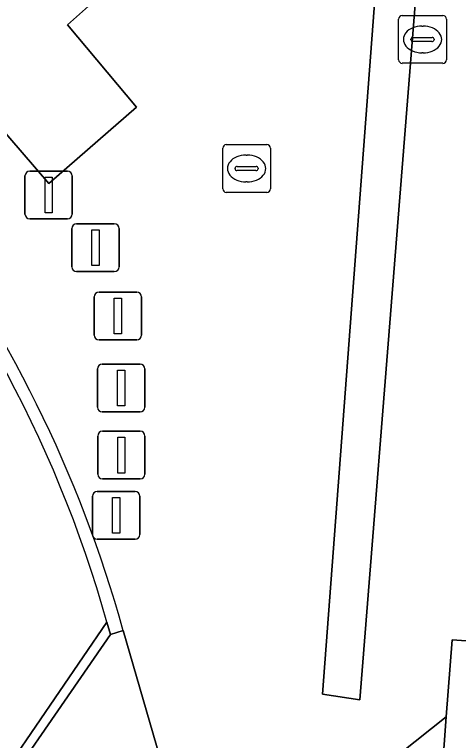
# Model space of a CAD drawing. Extents: x 159960 to 160866, y 382700 to 383354.
# Drawn here: x 160590.97 to 160600.27, y 383107.75 to 383122.96 of the extents above; entities that cross this region are included whole.
import ezdxf

# ---------------------------------------------------------------- set-up
doc = ezdxf.new("R2010")
doc.units = 0
for name, color, linetype in [('IMGEO_Afsluitpaal', 7, 'Continuous'), ('IMGEO_Brandkraan', 7, 'Continuous'), ('IMGEO_Groenvoorziening', 7, 'Continuous'), ('IMGEO_Haag', 7, 'Continuous'), ('IMGEO_Hek', 7, 'Continuous'), ('IMGEO_Kolk', 7, 'Continuous'), ('IMGEO_Muur', 7, 'Continuous'), ('IMGEO_Pand', 7, 'Continuous'), ('IMGEO_Voetpad_open', 7, 'Continuous')]:
    doc.layers.add(name, color=color, linetype=linetype)

msp = doc.modelspace()

# ---------------------------------------------------------------- linework, layer by layer
at = {"layer": 'IMGEO_Afsluitpaal'}
for p, q in [((160591.288, 383119.675), (160592.078, 383119.675)), ((160592.078, 383119.675), (160591.288, 383119.675)), ((160591.188, 383118.775), (160591.188, 383119.575)), ((160591.188, 383119.575), (160591.188, 383118.775)), ((160592.178, 383119.575), (160592.178, 383118.775)), ((160592.178, 383118.775), (160592.178, 383119.575)), ((160592.078, 383118.675), (160591.288, 383118.675)), ((160591.288, 383118.675), (160592.078, 383118.675)), ((160592.27, 383118.57), (160593.06, 383118.57)), ((160593.06, 383118.57), (160592.27, 383118.57)), ((160592.17, 383117.67), (160592.17, 383118.47)), ((160592.17, 383118.47), (160592.17, 383117.67)), ((160593.16, 383118.47), (160593.16, 383117.67)), ((160593.16, 383117.67), (160593.16, 383118.47)), ((160593.06, 383117.57), (160592.27, 383117.57)), ((160592.27, 383117.57), (160593.06, 383117.57)), ((160592.64, 383116.241), (160592.64, 383117.041)), ((160592.64, 383117.041), (160592.64, 383116.241)), ((160592.74, 383117.141), (160593.53, 383117.141)), ((160593.53, 383117.141), (160592.74, 383117.141)), ((160593.63, 383117.041), (160593.63, 383116.241)), ((160593.63, 383116.241), (160593.63, 383117.041)), ((160593.53, 383116.141), (160592.74, 383116.141)), ((160592.74, 383116.141), (160593.53, 383116.141)), ((160592.709, 383114.731), (160592.709, 383115.531)), ((160592.709, 383115.531), (160592.709, 383114.731)), ((160592.809, 383115.631), (160593.599, 383115.631)), ((160593.599, 383115.631), (160592.809, 383115.631)), ((160593.699, 383115.531), (160593.699, 383114.731)), ((160593.699, 383114.731), (160593.699, 383115.531)), ((160593.599, 383114.631), (160592.809, 383114.631)), ((160592.809, 383114.631), (160593.599, 383114.631)), ((160592.813, 383114.227), (160593.603, 383114.227)), ((160593.603, 383114.227), (160592.813, 383114.227)), ((160592.713, 383113.327), (160592.713, 383114.127)), ((160592.713, 383114.127), (160592.713, 383113.327)), ((160593.703, 383114.127), (160593.703, 383113.327)), ((160593.703, 383113.327), (160593.703, 383114.127)), ((160593.603, 383113.227), (160592.813, 383113.227)), ((160592.813, 383113.227), (160593.603, 383113.227)), ((160592.704, 383112.964), (160593.494, 383112.964)), ((160593.494, 383112.964), (160592.704, 383112.964)), ((160592.604, 383112.064), (160592.604, 383112.864)), ((160592.604, 383112.864), (160592.604, 383112.064)), ((160593.594, 383112.864), (160593.594, 383112.064)), ((160593.594, 383112.064), (160593.594, 383112.864)), ((160593.494, 383111.964), (160592.704, 383111.964)), ((160592.704, 383111.964), (160593.494, 383111.964))]:
    msp.add_line(p, q, dxfattribs=at)
for points in [[(160591.608, 383119.55), (160591.758, 383119.55), (160591.758, 383118.8), (160591.608, 383118.8), (160591.608, 383119.55)], [(160592.59, 383118.445), (160592.74, 383118.445), (160592.74, 383117.695), (160592.59, 383117.695), (160592.59, 383118.445)], [(160593.06, 383117.016), (160593.21, 383117.016), (160593.21, 383116.266), (160593.06, 383116.266), (160593.06, 383117.016)], [(160593.129, 383115.506), (160593.279, 383115.506), (160593.279, 383114.756), (160593.129, 383114.756), (160593.129, 383115.506)], [(160593.133, 383114.102), (160593.283, 383114.102), (160593.283, 383113.352), (160593.133, 383113.352), (160593.133, 383114.102)], [(160593.024, 383112.839), (160593.174, 383112.839), (160593.174, 383112.089), (160593.024, 383112.089), (160593.024, 383112.839)]]:
    msp.add_lwpolyline(points, dxfattribs=at)
for centre, start, end in [((160591.288, 383119.575), 90, 180), ((160591.288, 383119.575), 90, 180), ((160592.078, 383119.575), 0, 90), ((160592.078, 383119.575), 360, 90), ((160591.288, 383118.775), 180, 270), ((160591.288, 383118.775), 180, 270), ((160592.078, 383118.775), 270, 0), ((160592.078, 383118.775), 270, 0), ((160592.27, 383118.47), 90, 180), ((160592.27, 383118.47), 90, 180), ((160593.06, 383118.47), 0, 90), ((160593.06, 383118.47), 360, 90), ((160592.27, 383117.67), 180, 270), ((160592.27, 383117.67), 180, 270), ((160593.06, 383117.67), 270, 0), ((160593.06, 383117.67), 270, 0), ((160592.74, 383117.041), 90, 180), ((160592.74, 383117.041), 90, 180), ((160593.53, 383117.041), 0, 90), ((160593.53, 383117.041), 360, 90), ((160592.74, 383116.241), 180, 270), ((160592.74, 383116.241), 180, 270), ((160593.53, 383116.241), 270, 0), ((160593.53, 383116.241), 270, 0), ((160592.809, 383115.531), 90, 180), ((160592.809, 383115.531), 90, 180), ((160593.599, 383115.531), 0, 90), ((160593.599, 383115.531), 360, 90), ((160592.809, 383114.731), 180, 270), ((160592.809, 383114.731), 180, 270), ((160593.599, 383114.731), 270, 0), ((160593.599, 383114.731), 270, 0), ((160592.813, 383114.127), 90, 180), ((160592.813, 383114.127), 90, 180), ((160593.603, 383114.127), 0, 90), ((160593.603, 383114.127), 360, 90), ((160592.813, 383113.327), 180, 270), ((160592.813, 383113.327), 180, 270), ((160593.603, 383113.327), 270, 0), ((160593.603, 383113.327), 270, 0), ((160592.704, 383112.864), 90, 180), ((160592.704, 383112.864), 90, 180), ((160593.494, 383112.864), 0, 90), ((160593.494, 383112.864), 360, 90), ((160592.704, 383112.064), 180, 270), ((160592.704, 383112.064), 180, 270), ((160593.494, 383112.064), 270, 0), ((160593.494, 383112.064), 270, 0)]:
    msp.add_arc(centre, 0.1, start, end, dxfattribs=at)
at = {"layer": 'IMGEO_Brandkraan'}
for p, q in [((160599.018, 383122.007), (160599.018, 383122.859)), ((160599.093, 383122.933), (160599.945, 383122.933)), ((160600.019, 383122.859), (160600.019, 383122.007)), ((160599.506, 383122.713), (160599.531, 383122.713)), ((160599.277, 383122.427), (160599.277, 383122.439)), ((160599.715, 383122.39), (160599.317, 383122.39)), ((160599.32, 383122.476), (160599.718, 383122.476)), ((160599.761, 383122.439), (160599.761, 383122.427)), ((160599.529, 383122.153), (160599.504, 383122.153)), ((160599.945, 383121.933), (160599.093, 383121.933))]:
    msp.add_line(p, q, dxfattribs=at)
for points in [[(160599.018, 383122.007), (160599.018, 383122.859)], [(160599.093, 383122.933), (160599.945, 383122.933)], [(160600.019, 383122.859), (160600.019, 383122.007)], [(160599.945, 383121.933), (160599.093, 383121.933)]]:
    msp.add_lwpolyline(points, dxfattribs=at)
for centre, radius, start, end in [((160599.095, 383122.857), 0.0765, 91.552, 178.448), ((160599.095, 383122.857), 0.0765, 91.552, 178.448), ((160599.943, 383122.857), 0.0765, 1.552, 88.448), ((160599.943, 383122.857), 0.0765, 1.552, 88.448), ((160599.317, 383122.436), 0.0403, 85.8775, 175.7526), ((160599.314, 383122.426), 0.0366, 178.938, 274.7102), ((160599.718, 383122.433), 0.043, 264.8664, 352.4533), ((160599.722, 383122.438), 0.0386, 1.7309, 96.639), ((160599.095, 383122.009), 0.0765, 181.552, 268.448), ((160599.095, 383122.009), 0.0765, 181.552, 268.448), ((160599.943, 383122.009), 0.0765, 271.552, 358.448), ((160599.943, 383122.009), 0.0765, 271.552, 358.448)]:
    msp.add_arc(centre, radius, start, end, dxfattribs=at)
for centre, major_axis, ratio, start_param, end_param in [((160599.505, 383122.433), (-0.387, 0.002), 0.722429, 4.712389, 7.853982), ((160599.53, 383122.433), (-0.39, 0.002), 0.717154, 1.570796, 4.712389)]:
    msp.add_ellipse(centre, major_axis=major_axis, ratio=ratio, start_param=start_param, end_param=end_param, dxfattribs=at)
at = {"layer": 'IMGEO_Groenvoorziening'}
msp.add_lwpolyline([(160598.204, 383108.603), (160599.782, 383128.438), (160598.911, 383128.473), (160597.42, 383108.722)], close=True, dxfattribs=at)
at = {"layer": 'IMGEO_Haag'}
msp.add_lwpolyline([(160598.204, 383108.603), (160599.782, 383128.438), (160598.911, 383128.473), (160597.42, 383108.722)], close=True, dxfattribs=at)
at = {"layer": 'IMGEO_Hek'}
msp.add_lwpolyline([(160600.017, 383108.244), (160597.756, 383106.453), (160594.893, 383104.186)], dxfattribs=at)
at = {"layer": 'IMGEO_Kolk'}
for p, q in [((160595.407, 383120.23), (160596.259, 383120.23)), ((160595.332, 383119.304), (160595.332, 383120.156)), ((160596.333, 383120.156), (160596.333, 383119.304)), ((160595.82, 383120.01), (160595.845, 383120.01)), ((160595.634, 383119.773), (160596.032, 383119.773)), ((160595.591, 383119.724), (160595.591, 383119.736)), ((160596.029, 383119.687), (160595.631, 383119.687)), ((160596.075, 383119.736), (160596.075, 383119.724)), ((160595.843, 383119.45), (160595.818, 383119.45)), ((160596.259, 383119.23), (160595.407, 383119.23))]:
    msp.add_line(p, q, dxfattribs=at)
for points in [[(160595.407, 383120.23), (160596.259, 383120.23)], [(160595.332, 383119.304), (160595.332, 383120.156)], [(160596.333, 383120.156), (160596.333, 383119.304)], [(160596.259, 383119.23), (160595.407, 383119.23)]]:
    msp.add_lwpolyline(points, dxfattribs=at)
for centre, radius, start, end in [((160595.409, 383120.154), 0.0765, 91.552, 178.448), ((160595.409, 383120.154), 0.0765, 91.552, 178.448), ((160596.257, 383120.154), 0.0765, 1.552, 88.448), ((160596.257, 383120.154), 0.0765, 1.552, 88.448), ((160595.631, 383119.733), 0.0403, 85.8775, 175.7526), ((160596.036, 383119.735), 0.0386, 1.7309, 96.639), ((160595.628, 383119.723), 0.0366, 178.938, 274.7102), ((160596.032, 383119.73), 0.043, 264.8664, 352.4533), ((160595.409, 383119.306), 0.0765, 181.552, 268.448), ((160595.409, 383119.306), 0.0765, 181.552, 268.448), ((160596.257, 383119.306), 0.0765, 271.552, 358.448), ((160596.257, 383119.306), 0.0765, 271.552, 358.448)]:
    msp.add_arc(centre, radius, start, end, dxfattribs=at)
for centre, major_axis, ratio, start_param, end_param in [((160595.819, 383119.73), (-0.387, 0.002), 0.722429, 4.712389, 7.853982), ((160595.844, 383119.73), (-0.39, 0.002), 0.717154, 1.570796, 4.712389)]:
    msp.add_ellipse(centre, major_axis=major_axis, ratio=ratio, start_param=start_param, end_param=end_param, dxfattribs=at)
at = {"layer": 'IMGEO_Muur'}
msp.add_lwpolyline([(160589.426, 383105.147), (160588.387, 383103.627), (160588.586, 383103.544), (160589.223, 383104.519), (160589.88, 383105.484), (160592.979, 383109.968), (160592.907, 383110.229)], close=True, dxfattribs=at)
msp.add_lwpolyline([(160592.907, 383110.229), (160592.979, 383109.968), (160593.246, 383110.05)], dxfattribs=at)
for centre, radius, start, end in [((160567.998, 383103.227), 25.874, 15.7002, 42.2488), ((160567.306, 383102.852), 26.92, 15.5076, 37.1562)]:
    msp.add_arc(centre, radius, start, end, dxfattribs=at)
at = {"layer": 'IMGEO_Pand'}
msp.add_lwpolyline([(160600.638, 383109.825), (160600.138, 383109.861), (160600.017, 383108.244), (160599.931, 383107.086), (160600.431, 383107.048), (160600.218, 383104.251), (160599.719, 383104.289), (160599.692, 383103.967), (160604.679, 383103.604)], dxfattribs=at)
at = {"layer": 'IMGEO_Voetpad_open'}
for points in [[(160588.288, 383123.367), (160591.691, 383119.418), (160593.527, 383121.013), (160592.078, 383122.738), (160593.837, 383124.307), (160592.039, 383126.394), (160589.649, 383129.168), (160587.873, 383131.23), (160586.032, 383129.674), (160584.555, 383131.372), (160582.753, 383129.818), (160586.128, 383125.873)], [(160592.039, 383126.394), (160593.837, 383124.307), (160592.078, 383122.738), (160593.527, 383121.013), (160591.691, 383119.418), (160588.288, 383123.367), (160586.128, 383125.873), (160582.753, 383129.818)], [(160588.673, 383108.201), (160588.665, 383108.027), (160589.426, 383105.147), (160592.907, 383110.229)], [(160594.62, 383104.144), (160594.893, 383104.186), (160594.083, 383107.166), (160593.246, 383110.05), (160592.979, 383109.968), (160589.88, 383105.484)], [(160593.246, 383110.05), (160594.083, 383107.166), (160594.893, 383104.186), (160597.756, 383106.453), (160600.017, 383108.244), (160600.138, 383109.861), (160600.638, 383109.825)], [(160599.551, 383094.989), (160599.716, 383097.29), (160599.217, 383097.326), (160599.357, 383099.362), (160599.856, 383099.328), (160599.898, 383099.927), (160599.4, 383099.962), (160599.422, 383100.282), (160599.692, 383103.967), (160599.719, 383104.289), (160600.218, 383104.251), (160600.431, 383107.048), (160599.931, 383107.086), (160600.017, 383108.244), (160597.756, 383106.453), (160594.893, 383104.186)]]:
    msp.add_lwpolyline(points, dxfattribs=at)
msp.add_lwpolyline([(160598.204, 383108.603), (160597.42, 383108.722), (160598.911, 383128.473), (160599.782, 383128.438)], close=True, dxfattribs=at)
for centre, radius, start, end in [((160567.998, 383103.227), 25.874, 15.7002, 42.2488), ((160567.306, 383102.852), 26.92, 15.5076, 37.1562)]:
    msp.add_arc(centre, radius, start, end, dxfattribs=at)

doc.saveas('drawing.dxf')
